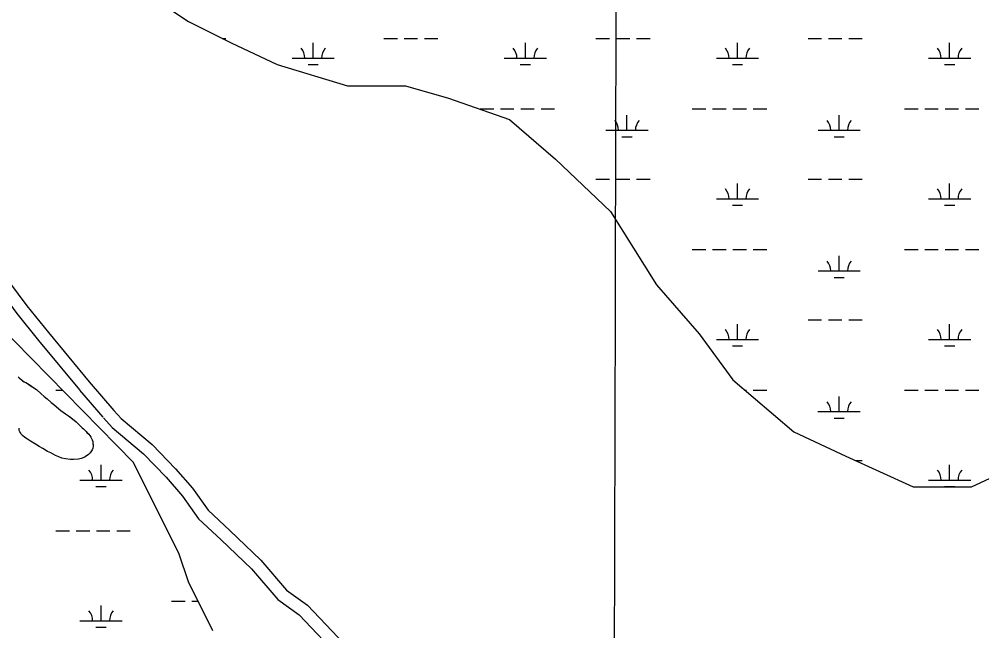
# Model space of a CAD drawing. Extents: x 3161564 to 3199464, y 849354 to 874788.
# Drawn here: x 3190514 to 3192791, y 858146 to 859593 of the extents above; entities that cross this region are included whole.
import ezdxf

# ---------------------------------------------------------------- set-up
doc = ezdxf.new("R2010")
doc.units = 0
for name, color, linetype in [('V-GRID-MAJR', 7, 'Continuous'), ('V-ROAD-CNTR', 7, 'Continuous'), ('V-SITE-VEGE', 7, 'Continuous'), ('V-TOPO-SHOR', 7, 'Continuous'), ('V-WETL-SWMP', 7, 'Continuous')]:
    doc.layers.add(name, color=color, linetype=linetype)

msp = doc.modelspace()

# ---------------------------------------------------------------- linework, layer by layer
at = {"layer": 'V-GRID-MAJR'}
msp.add_spline([(3191913.7830000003, 854747.76), (3191928.768, 860808.338), (3191943.758, 866870.86), (3191958.749, 872933.425), (3191958.754, 872935.3250000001)], degree=3, dxfattribs=at)
at = {"layer": 'V-ROAD-CNTR'}
for points in [[(3190079.1678047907, 859435.0341023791), (3190132.600697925, 859361.9682485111), (3190181.1006009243, 859293.3113858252), (3190222.278518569, 859236.8714987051), (3190262.497438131, 859190.874590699), (3190301.807359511, 859153.3426657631), (3190354.4272542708, 859115.2347419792), (3190394.2001747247, 859077.365817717), (3190421.7331196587, 859052.9438665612), (3190442.418078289, 859036.1779000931), (3190458.650045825, 859012.311947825), (3190469.8330234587, 858997.747976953), (3190531.7568996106, 858915.055142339), (3190582.5817979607, 858851.5782692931), (3190678.8786053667, 858734.925502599)], [(3190054.951853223, 859417.326137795), (3190108.2407466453, 859344.4582835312), (3190156.730649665, 859275.8154208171), (3190198.8225654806, 859218.121536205), (3190240.8034815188, 859170.1106322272), (3190282.563397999, 859130.2387119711), (3190335.199292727, 859092.1187882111), (3190373.896215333, 859055.273861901), (3190402.325158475, 859030.057912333), (3190420.096122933, 859015.6539411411), (3190434.330094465, 858994.7259829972), (3190445.9290712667, 858979.6200132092), (3190508.034947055, 858896.6831790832), (3190559.3038445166, 858832.6523071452), (3190655.742651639, 858715.8275407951)], [(3190678.627605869, 858735.221502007), (3190737.449488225, 858667.608637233)], [(3190655.9936511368, 858715.5315413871), (3190711.4195402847, 858651.8226688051)], [(3190737.449488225, 858667.608637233), (3190754.3114545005, 858648.226675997), (3190828.0443070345, 858586.966798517), (3190883.2481966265, 858529.494913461), (3190923.0621169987, 858483.374005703), (3190960.2290426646, 858431.286109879), (3191011.6389398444, 858383.5552053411), (3191084.990793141, 858313.465345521), (3191145.7386716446, 858242.6344871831), (3191195.4445722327, 858206.5525593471), (3191397.413168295, 857993.655985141)], [(3190713.0445370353, 858649.953672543), (3190733.2714965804, 858626.7047190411), (3190807.576347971, 858564.968842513), (3190861.060241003, 858509.286953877), (3190899.446164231, 858464.8200428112), (3190937.581087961, 858411.376149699), (3190991.068980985, 858361.717249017), (3191063.188836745, 858292.8033868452), (3191125.262712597, 858220.428531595), (3191175.5826119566, 858183.898604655), (3191376.039211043, 857972.598027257)]]:
    msp.add_lwpolyline(points, dxfattribs=at)
at = {"layer": 'V-SITE-VEGE'}
msp.add_lwpolyline([(3190510.6380000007, 858747.0859999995), (3190513.5520000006, 858744.5449999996), (3190518.2870000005, 858740.1859999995), (3190524.8430000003, 858735.1049999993), (3190532.8510000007, 858731.4799999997), (3190539.7690000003, 858726.7619999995), (3190545.9580000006, 858722.7699999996), (3190553.9700000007, 858716.9619999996), (3190565.6250000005, 858706.7979999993), (3190572.5450000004, 858700.6229999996), (3190579.4650000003, 858694.8169999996), (3190588.9350000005, 858686.4629999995), (3190595.1260000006, 858681.3799999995), (3190611.8810000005, 858667.2199999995), (3190617.3430000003, 858663.5909999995), (3190622.8050000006, 858659.5999999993), (3190630.4500000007, 858654.5189999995), (3190643.1970000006, 858644.3539999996), (3190647.9320000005, 858640.3609999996), (3190652.3020000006, 858636.3649999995), (3190662.1390000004, 858626.5589999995), (3190665.4180000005, 858623.6549999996), (3190678.1690000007, 858610.9429999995), (3190680.7180000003, 858608.0389999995), (3190683.2700000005, 858604.0439999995), (3190686.1910000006, 858597.8629999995), (3190687.2880000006, 858593.8629999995), (3190688.3960000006, 858582.9509999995), (3190687.6750000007, 858578.2219999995), (3190685.8630000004, 858573.8539999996), (3190681.5090000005, 858566.9379999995), (3190677.1510000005, 858563.2919999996), (3190669.157, 858557.4599999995), (3190664.4330000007, 858554.9079999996), (3190659.7060000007, 858553.4459999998), (3190653.5250000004, 858552.3439999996), (3190642.2510000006, 858551.2359999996), (3190634.6120000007, 858551.2239999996), (3190622.6060000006, 858552.6589999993), (3190614.6010000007, 858554.8299999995), (3190606.9580000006, 858557.7279999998), (3190599.679, 858560.9899999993), (3190588.3920000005, 858566.7919999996), (3190580.749000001, 858570.4169999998), (3190569.4630000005, 858577.6759999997), (3190560.7260000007, 858582.3899999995), (3190552.3520000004, 858587.4689999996), (3190539.9720000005, 858594.7249999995), (3190532.6910000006, 858599.4439999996), (3190526.8660000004, 858603.4349999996), (3190521.4020000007, 858607.7909999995), (3190519.215, 858610.3329999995), (3190517.0280000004, 858613.2409999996), (3190515.2030000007, 858616.8739999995), (3190513.7450000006, 858620.1469999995), (3190513.3720000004, 858625.6009999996)], dxfattribs=at)
at = {"layer": 'V-TOPO-SHOR'}
for points in [[(3190510.638000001, 858747.0859999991), (3190513.552000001, 858744.5449999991), (3190518.287000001, 858740.185999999), (3190521.564000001, 858737.6469999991), (3190524.843000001, 858735.104999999), (3190528.847000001, 858733.292999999), (3190532.851000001, 858731.479999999), (3190539.7690000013, 858726.761999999), (3190545.958000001, 858722.7699999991), (3190553.970000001, 858716.961999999), (3190565.625000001, 858706.797999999), (3190572.545000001, 858700.6229999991), (3190579.4650000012, 858694.814999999), (3190588.935000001, 858686.462999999), (3190595.126000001, 858681.3799999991), (3190602.046000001, 858675.5719999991), (3190611.881000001, 858667.219999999), (3190617.343000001, 858663.5909999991)], [(3190617.343000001, 858663.5909999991), (3190622.805000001, 858659.599999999), (3190630.450000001, 858654.518999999), (3190635.550000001, 858650.5249999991), (3190643.197000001, 858644.3539999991), (3190647.932000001, 858640.3609999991), (3190652.302000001, 858636.3649999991), (3190658.495000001, 858630.189999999), (3190662.139000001, 858626.5589999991), (3190665.418000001, 858623.6549999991), (3190669.426000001, 858619.6599999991), (3190671.611000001, 858617.479999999), (3190673.796000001, 858615.300999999), (3190678.169000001, 858610.942999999), (3190680.718000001, 858608.0369999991), (3190683.270000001, 858604.040999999), (3190686.191000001, 858597.8629999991), (3190687.288000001, 858593.8629999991), (3190687.657000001, 858589.8609999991), (3190688.396000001, 858582.9509999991), (3190687.675000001, 858578.221999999), (3190685.863000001, 858573.8539999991), (3190681.509000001, 858566.937999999), (3190677.151000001, 858563.2919999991), (3190669.157000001, 858557.459999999), (3190664.433000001, 858554.907999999), (3190659.706000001, 858553.4459999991), (3190653.525000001, 858552.3439999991), (3190642.251000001, 858551.2359999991), (3190634.612000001, 858551.2239999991), (3190622.606000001, 858552.658999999), (3190614.601000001, 858554.829999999), (3190606.958000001, 858557.7279999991), (3190599.679000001, 858560.9899999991), (3190588.392000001, 858566.7919999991), (3190580.7490000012, 858570.4169999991), (3190569.463000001, 858577.675999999), (3190560.726000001, 858582.3899999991), (3190552.352000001, 858587.4689999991), (3190539.972000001, 858594.724999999), (3190532.691000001, 858599.4439999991), (3190526.864000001, 858603.434999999), (3190521.402000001, 858607.790999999), (3190519.2150000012, 858610.334999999), (3190517.028000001, 858613.2409999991), (3190515.203000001, 858616.873999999), (3190513.745000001, 858620.1469999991), (3190513.372000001, 858625.6029999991)]]:
    msp.add_lwpolyline(points, dxfattribs=at)
at = {"layer": 'V-WETL-SWMP'}
for p, q in [((3190848.684819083, 859630.6437871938), (3190913.8017402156, 859587.1990002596)), ((3190913.8017402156, 859587.1990002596), (3191015.0956372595, 859536.5142784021)), ((3190993.785487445, 859547.1773000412), (3191002.1249331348, 859547.1773000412)), ((3191376.032852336, 859547.1773000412), (3191408.0328454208, 859547.1773000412)), ((3191424.032841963, 859547.1773000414), (3191456.0328350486, 859547.1773000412)), ((3191472.0328315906, 859547.1773000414), (3191504.032824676, 859547.1773000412)), ((3191877.9407438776, 859547.1773000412), (3191909.9407369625, 859547.1773000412)), ((3191925.940733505, 859547.1773000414), (3191957.9407265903, 859547.1773000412)), ((3191973.9407231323, 859547.1773000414), (3192005.9407162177, 859547.1773000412)), ((3192379.848635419, 859547.1773000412), (3192411.8486285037, 859547.1773000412)), ((3192427.848625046, 859547.1773000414), (3192459.8486181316, 859547.1773000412)), ((3192475.8486146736, 859547.1773000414), (3192507.848607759, 859547.1773000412)), ((3191015.0956372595, 859536.5142784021), (3191123.6245311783, 859485.8305649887)), ((3191208.9688342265, 859500.7473732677), (3191208.9688762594, 859536.7473164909)), ((3191710.876725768, 859500.7473732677), (3191710.8767678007, 859536.7473164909)), ((3192212.7846173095, 859500.7473732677), (3192212.7846593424, 859536.7473164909)), ((3192714.692508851, 859500.7473732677), (3192714.6925508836, 859536.7473164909)), ((3191158.9688450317, 859500.7473732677), (3191258.968823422, 859500.7473732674)), ((3191660.8767365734, 859500.7473732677), (3191760.8767149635, 859500.7473732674)), ((3192162.7846281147, 859500.7473732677), (3192262.784606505, 859500.7473732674)), ((3192664.692519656, 859500.7473732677), (3192764.6924980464, 859500.7473732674)), ((3191123.6245311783, 859485.8305649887), (3191290.0354000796, 859435.1459191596)), ((3191196.968818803, 859485.3163976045), (3191220.9688136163, 859485.3163976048)), ((3191698.8767103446, 859485.3163976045), (3191722.876705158, 859485.3163976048)), ((3192200.784601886, 859485.3163976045), (3192224.7845966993, 859485.3163976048)), ((3192702.6924934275, 859485.3163976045), (3192726.692488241, 859485.3163976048)), ((3191290.0354000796, 859435.1459191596), (3191427.5063406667, 859435.1460796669)), ((3191427.5063406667, 859435.1460796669), (3191528.800263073, 859406.1832892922)), ((3191528.800263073, 859406.1832892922), (3191673.505141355, 859355.4986181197)), ((3191604.0326086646, 859380.6765626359), (3191636.0326017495, 859380.6765626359)), ((3191652.0325982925, 859380.6765626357), (3191684.0325913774, 859380.6765626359)), ((3191700.03258792, 859380.6765626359), (3191732.032581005, 859380.6765626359)), ((3191748.0325775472, 859380.6765626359), (3191780.032570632, 859380.6765626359)), ((3191951.348474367, 859329.934642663), (3191951.3485164, 859365.9345858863)), ((3192105.940500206, 859380.6765626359), (3192137.940493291, 859380.6765626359)), ((3192153.9404898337, 859380.6765626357), (3192185.9404829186, 859380.6765626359)), ((3192201.940479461, 859380.6765626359), (3192233.940472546, 859380.6765626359)), ((3192249.9404690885, 859380.6765626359), (3192281.9404621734, 859380.6765626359)), ((3192453.256365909, 859329.934642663), (3192453.256407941, 859365.9345858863)), ((3192607.8483917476, 859380.6765626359), (3192639.8483848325, 859380.6765626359)), ((3192655.848381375, 859380.6765626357), (3192687.8483744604, 859380.6765626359)), ((3192703.8483710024, 859380.6765626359), (3192735.8483640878, 859380.6765626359)), ((3192751.84836063, 859380.6765626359), (3192783.848353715, 859380.6765626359)), ((3191673.505141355, 859355.4986181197), (3191782.0339845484, 859261.3700417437)), ((3191901.348485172, 859329.934642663), (3192001.3484635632, 859329.934642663)), ((3191939.3484589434, 859314.5036669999), (3191963.348453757, 859314.5036670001)), ((3192403.2563767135, 859329.934642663), (3192503.2563551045, 859329.934642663)), ((3192441.256350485, 859314.5036669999), (3192465.256345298, 859314.5036670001)), ((3191782.0339845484, 859261.3700417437), (3191912.2687845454, 859138.2795820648)), ((3191877.9403554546, 859214.5028247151), (3191909.94034854, 859214.5028247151)), ((3191925.9403450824, 859214.5028247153), (3191957.9403381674, 859214.5028247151)), ((3191973.94033471, 859214.5028247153), (3192005.940327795, 859214.5028247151)), ((3192212.784228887, 859168.0728979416), (3192212.78427092, 859204.0728411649)), ((3192379.848246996, 859214.5028247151), (3192411.848240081, 859214.5028247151)), ((3192427.8482366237, 859214.5028247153), (3192459.8482297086, 859214.5028247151)), ((3192475.848226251, 859214.5028247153), (3192507.8482193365, 859214.5028247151)), ((3192714.692120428, 859168.0728979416), (3192714.6921624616, 859204.0728411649)), ((3192162.7842396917, 859168.0728979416), (3192262.7842180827, 859168.0728979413)), ((3192664.6921312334, 859168.0728979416), (3192764.692109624, 859168.0728979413)), ((3191912.2687845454, 859138.2795820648), (3192020.7985347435, 858964.5032569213)), ((3192200.7842134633, 859152.6419222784), (3192224.784208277, 859152.6419222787)), ((3192702.692105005, 859152.6419222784), (3192726.6920998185, 859152.6419222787)), ((3192105.940111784, 859048.0020873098), (3192137.9401048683, 859048.0020873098)), ((3192153.9401014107, 859048.0020873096), (3192185.9400944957, 859048.0020873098)), ((3192201.9400910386, 859048.0020873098), (3192233.9400841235, 859048.0020873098)), ((3192249.940080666, 859048.0020873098), (3192281.940073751, 859048.0020873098)), ((3192607.8480033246, 859048.0020873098), (3192639.84799641, 859048.0020873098)), ((3192655.8479929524, 859048.0020873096), (3192687.8479860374, 859048.0020873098)), ((3192703.84798258, 859048.0020873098), (3192735.8479756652, 859048.0020873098)), ((3192751.8479722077, 859048.0020873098), (3192783.8479652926, 859048.0020873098)), ((3192453.2559774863, 858997.2601673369), (3192453.2560195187, 859033.2601105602)), ((3192000.340631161, 858997.2601673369), (3192001.3480751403, 858997.2601673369)), ((3192403.255988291, 858997.2601673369), (3192503.2559666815, 858997.2601673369)), ((3190783.5655791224, 858544.5441370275), (3190349.4492824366, 858986.2242369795)), ((3192441.2559620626, 858981.8291916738), (3192465.255956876, 858981.829191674)), ((3192020.7985347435, 858964.5032569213), (3192122.0923557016, 858848.6527406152)), ((3192379.8478585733, 858881.8283493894), (3192411.8478516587, 858881.8283493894)), ((3192427.847848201, 858881.8283493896), (3192459.847841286, 858881.8283493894)), ((3192475.8478378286, 858881.8283493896), (3192507.8478309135, 858881.8283493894)), ((3192212.7838404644, 858835.3984226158), (3192212.783882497, 858871.398365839)), ((3192714.6917320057, 858835.3984226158), (3192714.6917740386, 858871.398365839)), ((3192122.0923557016, 858848.6527406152), (3192201.680194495, 858740.0431761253)), ((3192162.783851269, 858835.3984226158), (3192262.7838296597, 858835.3984226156)), ((3192664.691742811, 858835.3984226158), (3192764.691721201, 858835.3984226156)), ((3192200.783825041, 858819.9674469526), (3192224.7838198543, 858819.9674469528)), ((3192702.6917165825, 858819.9674469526), (3192726.6917113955, 858819.9674469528)), ((3190513.550187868, 858744.549895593), (3190518.285180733, 858740.1919148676)), ((3190518.285180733, 858740.1919148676), (3190524.8401719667, 858735.109938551)), ((3190524.8401719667, 858735.109938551), (3190532.8481642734, 858731.4849593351)), ((3190532.8481642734, 858731.4849593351), (3190539.7661557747, 858726.7669822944)), ((3190539.7661557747, 858726.7669822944), (3190545.95614844, 858722.7760021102)), ((3190545.95614844, 858722.7760021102), (3190553.967138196, 858716.9680297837)), ((3192201.680194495, 858740.0431761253), (3192346.384988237, 858616.9517333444)), ((3190553.967138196, 858716.9680297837), (3190565.6231212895, 858706.802075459)), ((3190565.6231212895, 858706.802075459), (3190572.543111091, 858700.6291030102)), ((3190572.543111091, 858700.6291030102), (3190579.463101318, 858694.8201294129)), ((3190600.2160487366, 858715.327611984), (3190615.7067833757, 858715.327611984)), ((3192230.7355092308, 858715.327611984), (3192233.939695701, 858715.327611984)), ((3192249.9396922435, 858715.327611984), (3192281.9396853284, 858715.327611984)), ((3192453.2555890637, 858664.5856920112), (3192453.2556310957, 858700.5856352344)), ((3192607.847614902, 858715.327611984), (3192639.8476079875, 858715.327611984)), ((3192655.84760453, 858715.3276119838), (3192687.847597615, 858715.327611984)), ((3192703.8475941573, 858715.327611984), (3192735.8475872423, 858715.327611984)), ((3192751.847583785, 858715.327611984), (3192783.84757687, 858715.327611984)), ((3190579.463101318, 858694.8201294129), (3190588.9330874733, 858686.4681668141)), ((3190588.9330874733, 858686.4681668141), (3190595.1250788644, 858681.386190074)), ((3190595.1250788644, 858681.386190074), (3190602.0450690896, 858675.5762164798)), ((3190602.0450690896, 858675.5762164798), (3190611.878055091, 858667.2262542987)), ((3190611.878055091, 858667.2262542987), (3190617.340048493, 858663.5972721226)), ((3190617.340048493, 858663.5972721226), (3190622.80204147, 858659.604291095)), ((3190622.8020414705, 858659.604291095), (3190630.449032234, 858654.5243160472)), ((3190630.449032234, 858654.5243160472), (3190635.5470253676, 858650.5303345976)), ((3192403.255599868, 858664.5856920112), (3192503.255578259, 858664.5856920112)), ((3190635.5470253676, 858650.5303345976), (3190643.195014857, 858644.3593629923)), ((3190643.195014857, 858644.3593629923), (3190647.9300081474, 858640.3653811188)), ((3190647.9300081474, 858640.3653811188), (3190652.301001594, 858636.3703988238)), ((3190652.301001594, 858636.3703988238), (3190662.136985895, 858626.5654412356)), ((3192441.25557364, 858649.1547163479), (3192465.2555684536, 858649.1547163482)), ((3190513.742042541, 858620.1522882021), (3190513.370049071, 858625.6072705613)), ((3190515.2020380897, 858616.8803002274), (3190513.742042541, 858620.1522882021)), ((3190517.0260330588, 858613.2463138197), (3190515.2020380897, 858616.8803002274)), ((3190519.2130287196, 858610.3393255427), (3190517.0260330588, 858613.2463138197)), ((3190521.400024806, 858607.7973361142), (3190519.2130287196, 858610.3393255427)), ((3190526.8620173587, 858603.4403562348), (3190521.400024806, 858607.7973361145)), ((3190662.136985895, 858626.5654412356), (3190665.4149810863, 858623.6604542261)), ((3190665.4149810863, 858623.6604542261), (3190678.1659607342, 858610.9495092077)), ((3190678.1659607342, 858610.9495092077), (3190680.71595624, 858608.0435213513)), ((3190680.71595624, 858608.0435213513), (3190683.268950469, 858604.0465369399)), ((3192346.384988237, 858616.9517333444), (3192469.3848674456, 858559.02605967)), ((3190532.6880101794, 858599.4483756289), (3190526.8620173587, 858603.4403562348)), ((3190539.970001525, 858594.7313990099), (3190532.6880101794, 858599.4483756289)), ((3190552.348987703, 858587.4754363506), (3190539.970001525, 858594.7313990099)), ((3190560.7229781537, 858582.3964621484), (3190552.348987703, 858587.4754363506)), ((3190683.26895047, 858604.0465369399), (3190686.1879419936, 858597.8675598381)), ((3190686.1879419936, 858597.8675598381), (3190687.2859368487, 858593.8675737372)), ((3190687.2859368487, 858593.8675737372), (3190687.654932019, 858589.8675867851)), ((3190687.654932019, 858589.8675867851), (3190688.393923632, 858582.9576094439)), ((3190569.4599688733, 858577.6814872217), (3190560.7229781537, 858582.3964621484)), ((3190580.7469555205, 858570.423523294), (3190569.4599688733, 858577.681487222)), ((3190588.3909479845, 858566.798543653), (3190580.7469555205, 858570.4235232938)), ((3190599.675936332, 858560.9955751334), (3190588.3909479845, 858566.798543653)), ((3190677.147905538, 858563.2976583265), (3190669.1549021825, 858557.4656673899)), ((3190681.5069079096, 858566.9426519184), (3190677.147905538, 858563.2976583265)), ((3190685.8609141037, 858573.859635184), (3190681.5069079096, 858566.9426519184)), ((3190687.6729184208, 858578.2276235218), (3190685.860914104, 858573.859635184)), ((3190688.393923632, 858582.9576094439), (3190687.6729184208, 858578.2276235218)), ((3190606.9549293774, 858557.7335939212), (3190599.675936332, 858560.9955751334)), ((3190614.5979226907, 858554.8356119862), (3190606.9549293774, 858557.7335939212)), ((3190622.6039166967, 858552.6656281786), (3190614.5979226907, 858554.8356119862)), ((3190634.6089098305, 858551.2286467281), (3190622.6039166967, 858552.6656281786)), ((3190642.2479065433, 858551.2406556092), (3190634.6089098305, 858551.2286467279)), ((3190653.5219029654, 858552.3496652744), (3190642.2479065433, 858551.2406556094)), ((3190659.7039015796, 858553.4506690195), (3190653.5219029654, 858552.3496652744)), ((3190664.4299012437, 858554.912669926), (3190659.7039015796, 858553.4506690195)), ((3190669.1549021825, 858557.4656673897), (3190664.429901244, 858554.9126699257)), ((3190892.095278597, 858327.3239489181), (3190783.5655791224, 858544.5441370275)), ((3192469.3848674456, 858559.0260596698), (3192628.5607141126, 858486.6204739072)), ((3192491.0877994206, 858549.1538740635), (3192507.847442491, 858549.1538740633)), ((3190707.059777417, 858502.7239472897), (3190707.05981945, 858538.723890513)), ((3192714.691343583, 858502.7239472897), (3192714.691385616, 858538.723890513)), ((3192766.0316547, 858486.620634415), (3192874.5606669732, 858537.3046012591)), ((3190657.0597882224, 858502.7239472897), (3190757.0597666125, 858502.7239472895)), ((3192664.691354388, 858502.7239472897), (3192764.6913327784, 858502.7239472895)), ((3190695.0597619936, 858487.2929716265), (3190719.0597568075, 858487.2929716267)), ((3192628.5607141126, 858486.6204739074), (3192766.0316547, 858486.620634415)), ((3192702.6913281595, 858487.2929716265), (3192726.691322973, 858487.2929716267)), ((3190600.2156603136, 858382.653136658), (3190632.2156533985, 858382.653136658)), ((3190648.2156499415, 858382.6531366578), (3190680.2156430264, 858382.653136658)), ((3190696.215639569, 858382.653136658), (3190728.2156326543, 858382.653136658)), ((3190744.2156291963, 858382.653136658), (3190776.2156222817, 858382.653136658)), ((3190913.8011931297, 858262.1581798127), (3190892.095278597, 858327.3239489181)), ((3190971.68303285, 858146.3076128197), (3190913.8011931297, 858262.1581798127)), ((3190707.0593889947, 858170.0494719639), (3190707.0594310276, 858206.0494151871)), ((3190874.123407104, 858216.4793987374), (3190906.1234001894, 858216.4793987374)), ((3190922.1233967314, 858216.4793987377), (3190936.623454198, 858216.4793987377)), ((3190657.0593997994, 858170.0494719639), (3190757.05937819, 858170.0494719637)), ((3190695.059373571, 858154.6184963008), (3190719.0593683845, 858154.618496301))]:
    msp.add_line(p, q, dxfattribs=at)
for centre, radius, start, end in [((3191153.725910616, 859501.2221757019), 35.24628790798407, 359.2281809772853, 40.771839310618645), ((3191264.2117589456, 859501.2221757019), 35.24628790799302, 139.2281758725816, 180.77183420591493), ((3191655.6338021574, 859501.2221757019), 35.24628790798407, 359.2281809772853, 40.771839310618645), ((3191766.119650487, 859501.2221757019), 35.24628790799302, 139.2281758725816, 180.77183420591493), ((3192157.541693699, 859501.2221757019), 35.24628790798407, 359.2281809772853, 40.771839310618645), ((3192268.0275420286, 859501.2221757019), 35.24628790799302, 139.2281758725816, 180.77183420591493), ((3192659.44958524, 859501.2221757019), 35.24628790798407, 359.2281809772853, 40.771839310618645), ((3192769.93543357, 859501.2221757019), 35.24628790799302, 139.2281758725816, 180.77183420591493), ((3191896.1055507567, 859330.4094450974), 35.24628790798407, 359.2281809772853, 40.771839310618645), ((3192006.591399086, 859330.4094450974), 35.24628790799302, 139.2281758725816, 180.77183420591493), ((3192398.013442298, 859330.4094450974), 35.24628790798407, 359.2281809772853, 40.771839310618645), ((3192508.4992906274, 859330.4094450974), 35.24628790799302, 139.2281758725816, 180.77183420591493), ((3192157.541305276, 859168.5477003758), 35.24628790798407, 359.2281809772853, 40.771839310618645), ((3192268.027153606, 859168.5477003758), 35.24628790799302, 139.2281758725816, 180.77183420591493), ((3192659.4491968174, 859168.5477003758), 35.24628790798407, 359.2281809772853, 40.771839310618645), ((3192769.9350451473, 859168.5477003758), 35.24628790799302, 139.2281758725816, 180.77183420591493), ((3192398.0130538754, 858997.7349697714), 35.24628790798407, 359.2281809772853, 40.771839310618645), ((3192508.498902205, 858997.7349697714), 35.24628790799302, 139.2281758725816, 180.77183420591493), ((3192157.5409168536, 858835.87322505), 35.24628790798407, 359.2281809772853, 40.771839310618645), ((3192268.0267651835, 858835.87322505), 35.24628790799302, 139.2281758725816, 180.77183420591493), ((3192659.448808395, 858835.87322505), 35.24628790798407, 359.2281809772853, 40.771839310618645), ((3192769.934656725, 858835.87322505), 35.24628790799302, 139.2281758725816, 180.77183420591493), ((3192398.012665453, 858665.0604944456), 35.24628790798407, 359.2281809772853, 40.771839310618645), ((3192508.4985137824, 858665.0604944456), 35.24628790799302, 139.2281758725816, 180.77183420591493), ((3190651.8168538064, 858503.198749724), 35.24628790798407, 359.2281809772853, 40.771839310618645), ((3190762.3027021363, 858503.198749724), 35.24628790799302, 139.2281758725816, 180.77183420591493), ((3192659.448419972, 858503.198749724), 35.24628790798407, 359.2281809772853, 40.771839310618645), ((3192769.934268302, 858503.198749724), 35.24628790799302, 139.2281758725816, 180.77183420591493), ((3190651.8164653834, 858170.5242743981), 35.24628790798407, 359.2281809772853, 40.771839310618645), ((3190762.302313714, 858170.5242743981), 35.24628790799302, 139.2281758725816, 180.77183420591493)]:
    msp.add_arc(centre, radius, start, end, dxfattribs=at)

doc.saveas('drawing.dxf')
